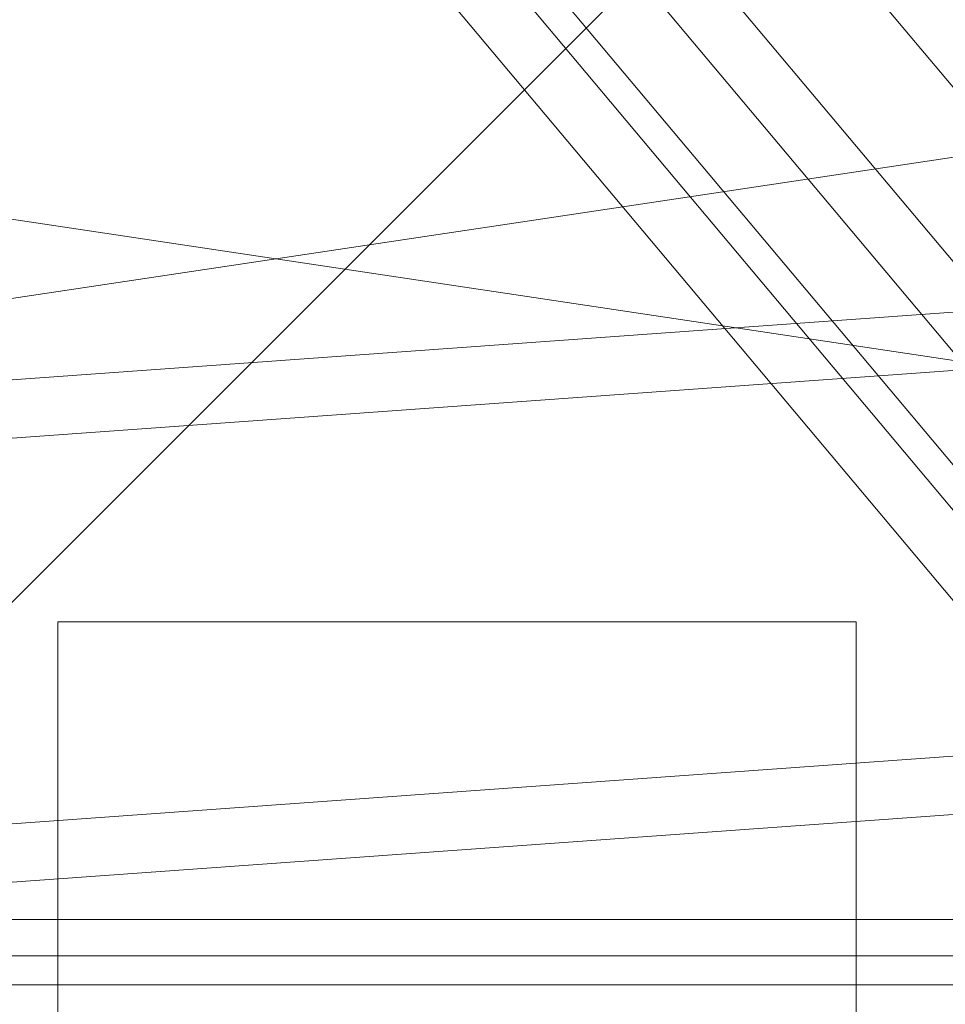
# Model space of a CAD drawing. Header units: millimetres. Extents: x -2233 to 65662, y -50530 to 6847.
# Tile 617 of 656: x 24815 to 24942, y 1308 to 1444. Entities that reach past the tile are written whole.
import ezdxf

# ---------------------------------------------------------------- set-up
doc = ezdxf.new("R2010")
doc.units = ezdxf.units.MM
for name, color, linetype, lineweight in [('COTAS_P', 1, 'Continuous', 0), ('lateral_briquetadora', 7, 'Continuous', 0), ('lateral_C05', 7, 'Continuous', 0)]:
    doc.layers.add(name, color=color, linetype=linetype, lineweight=lineweight)
doc.dimstyles.new('R19_100', dxfattribs={"dimtxt": 250, "dimasz": 150, "dimexe": 150, "dimexo": 80, "dimgap": 100, "dimtad": 1, "dimtih": 1, "dimtoh": 1, "dimdsep": 46, "dimcen": 0.09, "dimadec": 0, "dimazin": 0, "dimtfac": 1, "dimtdec": 4, "dimtofl": 0, "dimtmove": 0, "dimatfit": 3, "dimfxl": 1, "dimtolj": 1, "dimtzin": 0, "dimarcsym": 0})

# ---------------------------------------------------------------- blocks, each defined once
blk = doc.blocks.new('DIM_R32_6')
at = {"layer": 'COTAS_P'}
for p, q in [((24580.07, 3250), (24980.07, 3250)), ((24980.07, 3250), (24935.07, 3100)), ((24980.07, 0), (24980.07, 3250)), ((24980.07, 3250), (25025.07, 3100)), ((24980.07, 0), (24935.07, 150)), ((24980.07, 0), (25025.07, 150)), ((24580.07, 0), (24980.07, 0))]:
    blk.add_line(p, q, dxfattribs=at)
blk.add_text('3250 P', height=250, rotation=90, dxfattribs=at).set_placement((24880.07, 1625))
blk = doc.blocks.new('DIM_R32_7')
at = {"layer": 'COTAS_P'}
for p, q in [((24250.07, 2141), (24400.07, 2186)), ((26750.07, 2141), (26600.07, 2186)), ((24250.07, 1241), (24250.07, 2141)), ((24250.07, 2141), (26750.07, 2141)), ((24250.07, 2141), (24400.07, 2096)), ((26750.07, 2141), (26600.07, 2096)), ((26750.07, 1241), (26750.07, 2141))]:
    blk.add_line(p, q, dxfattribs=at)
blk.add_text('2500 P', height=250, dxfattribs=at).set_placement((25500.07, 2241))

msp = doc.modelspace()

# ---------------------------------------------------------------- linework, layer by layer
at = {"layer": 'lateral_briquetadora'}
for p, q in [((25034.545, 1326), (24850.067, 1545.851)), ((24850.067, 1521.851), (25034.545, 1302)), ((24843.939, 1516.709), (25028.416, 1296.858)), ((24843.939, 1516.709), (25018.774, 1308.348)), ((24836.279, 1510.281), (25011.114, 1301.92)), ((24836.279, 1510.281), (25006.614, 1307.283)), ((24833.215, 1507.71), (25003.55, 1304.712)), ((24833.215, 1507.71), (24998.408, 1310.84)), ((24230.067, 1504), (25456.734, 1320)), ((25470.067, 1504), (24243.401, 1320)), ((24992.28, 1305.698), (24827.086, 1502.568)), ((24471.62, 1369.773), (26228.731, 1495.911)), ((24940.067, 1490), (24760.067, 1310)), ((24472.193, 1361.793), (26229.304, 1487.931)), ((24475.988, 1308.929), (26233.099, 1435.067)), ((24476.561, 1300.95), (26233.672, 1427.088)), ((24820.067, 1361), (24820.067, 1296)), ((24930.067, 1361), (24820.067, 1361)), ((24930.067, 1361), (24930.067, 1296)), ((23750.067, 1320), (25950.067, 1320)), ((23870.067, 1320), (25830.067, 1320)), ((23954.067, 1320), (25456.734, 1320)), ((25746.067, 1320), (24243.401, 1320)), ((24570.067, 1315), (25130.067, 1315))]:
    msp.add_line(p, q, dxfattribs=at)
at = {"layer": 'lateral_C05'}
msp.add_line((24310.067, 1311), (26690.067, 1311), dxfattribs=at)

# ---------------------------------------------------------------- dimensions: what is measured, and where the dimension line sits
at = {"layer": 'COTAS_P'}
for p1, p2, distance, picture, middle in [((24580.067, 0), (24580.067, 3250), -400, 'DIM_R32_6', (24980.067, 1625)), ((24250.067, 1241), (26750.067, 1241), 900, 'DIM_R32_7', (25500.067, 2141))]:
    dim = msp.add_aligned_dim(p1=p1, p2=p2, distance=distance, text='<> P', dimstyle='R19_100', dxfattribs=at)
    dim.commit()
    dim.dimension.update_dxf_attribs({"geometry": picture, "text_midpoint": middle})

doc.saveas('drawing.dxf')
